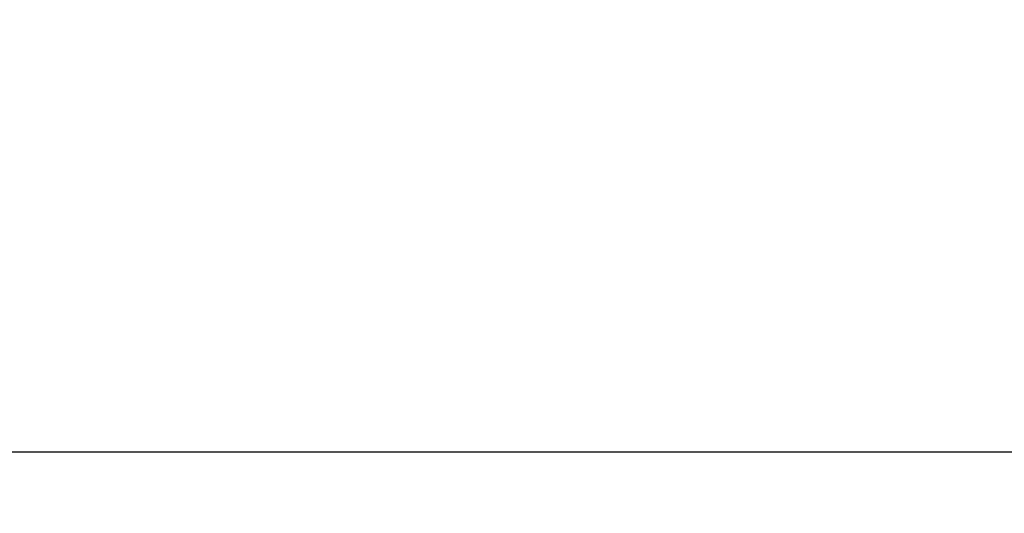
# Model space of a CAD drawing. Header units: millimetres. Extents: x -15 to 127, y -65 to 67.
# Tile 350 of 476: x 111.913 to 112.326, y 27.114 to 27.321. Entities that reach past the tile are written whole.
import ezdxf

# ---------------------------------------------------------------- set-up
doc = ezdxf.new("R2010")
doc.units = ezdxf.units.MM
doc.header["$MEASUREMENT"] = 0
doc.layers.add('Calque 5', color=7, linetype='Continuous')
doc.styles.get("Standard").update_dxf_attribs({"font": 'BKANT.TTF'})

msp = doc.modelspace()

# ---------------------------------------------------------------- linework, layer by layer
at = {"layer": 'Calque 5', "color": 0}
msp.add_line((113.07249, 27.13924), (111.81172, 27.13924), dxfattribs=at)
msp.add_line((113.07249, 27.13924), (111.81172, 27.13924), dxfattribs=at)

# ---------------------------------------------------------------- texts
at = {"layer": 'Calque 5', "color": 0, "insert": (112.20528, 29.44816), "char_height": 0.0251722, "width": 0.2645833, "attachment_point": 1}
msp.add_mtext('{\\fArial Black|b0|i0|c0|p34;Local ménage\\H1.573X; \\H0.6359X;\\P5,45 m2\\H1.268X; }', dxfattribs=at)
msp.add_mtext('{\\fArial Black|b0|i0|c0|p34;Local ménage\\H1.573X; \\H0.6359X;\\P5,45 m2\\H1.268X; }', dxfattribs=at)
at = {"layer": 'Calque 5', "color": 0, "insert": (113.95052, 27.43459), "char_height": 0.0251722, "width": 0.1940278, "attachment_point": 1, "rotation": 267.7244}
msp.add_mtext('{\\fArial Black|b0|i0|c0|p34;Cafétéria \\P100,00m2\\H1.458X; }', dxfattribs=at)
msp.add_mtext('{\\fArial Black|b0|i0|c0|p34;Cafétéria \\P100,00m2\\H1.458X; }', dxfattribs=at)

doc.saveas('drawing.dxf')
